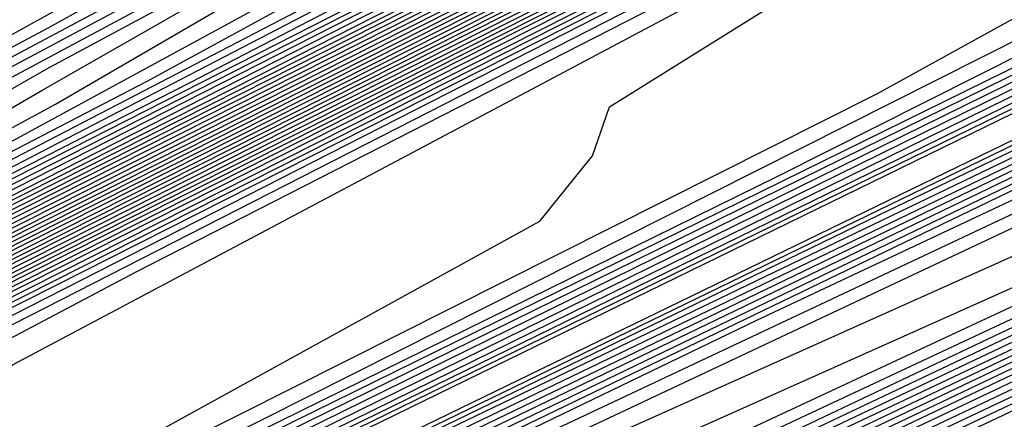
# Model space of a CAD drawing. Extents: x 3249832 to 3255657, y 13789405 to 13793316.
# Tile 551 of 656: x 3254762.26 to 3254765.89, y 13790610.97 to 13790612.44. Entities that reach past the tile are written whole.
import ezdxf

# ---------------------------------------------------------------- set-up
doc = ezdxf.new("R2010")
doc.units = 0
doc.header["$LTSCALE"] = 100
doc.header["$MEASUREMENT"] = 0
for name, color, linetype in [('GRATIO_CON', 10, 'CONTINUOUS'), ('GRATIO_ICON', 7, 'CONTINUOUS'), ('TARGETS_EAST', 7, 'CONTINUOUS')]:
    doc.layers.add(name, color=color, linetype=linetype)

# ---------------------------------------------------------------- blocks, each defined once
blk = doc.blocks.new('Gratio_032316_contours')
at = {"layer": 'GRATIO_CON', "color": 1, "linetype": 'Continuous', "flags": 128}
for points in [[(3254642.139, 13790551.7053), (3254660.6124, 13790560.6687), (3254682.3072, 13790571.2723), (3254700.7352, 13790580.305), (3254711.0317, 13790585.3564), (3254714.825, 13790587.2199), (3254715.3665, 13790587.4896), (3254715.3659, 13790587.4937), (3254715.3657, 13790587.4969), (3254715.3666, 13790587.4975), (3254715.9081, 13790587.7572), (3254719.6861, 13790589.589), (3254729.9352, 13790594.5687), (3254748.2689, 13790603.4881), (3254769.8147, 13790614.0012), (3254788.079, 13790622.9777)], [(3254643.9573, 13790552.6097), (3254661.9705, 13790561.3498), (3254683.1246, 13790571.6892), (3254701.0934, 13790580.4969), (3254711.1333, 13790585.4226), (3254714.8321, 13790587.2398), (3254715.3601, 13790587.5029), (3254715.3596, 13790587.5069), (3254715.3595, 13790587.5098), (3254715.3603, 13790587.5104), (3254715.8805, 13790587.7597), (3254719.5093, 13790589.5191), (3254729.3537, 13790594.3022), (3254746.9632, 13790602.8693), (3254767.6581, 13790612.9672), (3254785.2011, 13790621.5892)], [(3254645.7757, 13790553.5142), (3254663.3285, 13790562.0309), (3254683.9419, 13790572.1067), (3254701.4513, 13790580.6909), (3254711.2342, 13790585.4933), (3254714.8385, 13790587.2659), (3254715.3542, 13790587.5212), (3254715.853, 13790587.7617), (3254719.3325, 13790589.4492), (3254728.7721, 13790594.0356), (3254745.6576, 13790602.2505), (3254765.5015, 13790611.9331), (3254782.3232, 13790620.2006)], [(3254647.5941, 13790554.4186), (3254664.6865, 13790562.712), (3254684.7593, 13790572.5235), (3254701.8095, 13790580.8826), (3254711.336, 13790585.5591), (3254714.8458, 13790587.2852), (3254715.348, 13790587.5339), (3254715.8254, 13790587.7641), (3254719.1557, 13790589.3793), (3254728.1905, 13790593.7691), (3254744.3519, 13790601.6317), (3254763.3449, 13790610.8991), (3254779.4453, 13790618.8121)], [(3254651.2308, 13790556.2274), (3254667.4026, 13790564.0741), (3254686.3942, 13790573.3572), (3254702.526, 13790581.266), (3254711.5395, 13790585.6907), (3254714.8603, 13790587.3239), (3254715.3355, 13790587.5594), (3254715.7702, 13790587.7691), (3254718.8022, 13790589.2396), (3254727.0274, 13790593.236), (3254741.7406, 13790600.3941), (3254759.0318, 13790608.8311), (3254773.6894, 13790616.035)], [(3254653.0492, 13790557.1319), (3254668.7606, 13790564.7552), (3254687.2116, 13790573.774), (3254702.8843, 13790581.4577), (3254711.6412, 13790585.7564), (3254714.8676, 13790587.3433), (3254715.3293, 13790587.5721), (3254715.7426, 13790587.7716), (3254718.6254, 13790589.1697), (3254726.4458, 13790592.9695), (3254740.435, 13790599.7753), (3254756.8752, 13790607.7971), (3254770.8115, 13790614.6465), (3254778.5294, 13790618.5309)], [(3254646.2517, 13790553.9528), (3254654.8675, 13790558.0363), (3254670.1186, 13790565.4362), (3254688.0291, 13790574.1908), (3254703.2426, 13790581.6494), (3254711.743, 13790585.8222), (3254714.8749, 13790587.3627), (3254715.3231, 13790587.5848), (3254715.7151, 13790587.774), (3254718.4486, 13790589.0998), (3254725.8643, 13790592.703), (3254739.1294, 13790599.1565), (3254754.7186, 13790606.7631), (3254767.9336, 13790613.258), (3254775.252, 13790616.9413)], [(3254648.3232, 13790554.9771), (3254656.6859, 13790558.9407), (3254671.4766, 13790566.1173), (3254688.8465, 13790574.6076), (3254703.6008, 13790581.8411), (3254711.8447, 13790585.888), (3254714.8821, 13790587.382), (3254715.3169, 13790587.5976), (3254715.6875, 13790587.7765), (3254718.2718, 13790589.03), (3254725.2827, 13790592.4364), (3254737.8237, 13790598.5377), (3254752.562, 13790605.7291), (3254765.0557, 13790611.8694), (3254771.9746, 13790615.3518)], [(3254652.466, 13790557.0257), (3254660.3226, 13790560.7496), (3254674.1927, 13790567.4794), (3254690.4813, 13790575.4413), (3254704.3173, 13790582.2246), (3254712.0482, 13790586.0196), (3254714.8967, 13790587.4207), (3254715.3044, 13790587.623), (3254715.6323, 13790587.7815), (3254717.9183, 13790588.8903), (3254724.1196, 13790591.9033), (3254735.2124, 13790597.3001), (3254748.2489, 13790603.6611), (3254759.2998, 13790609.0924), (3254765.4198, 13790612.1726), (3254767.5973, 13790613.3706), (3254767.8046, 13790613.628), (3254767.8447, 13790613.807), (3254768.8446, 13790614.4523), (3254771.7623, 13790616.0293)], [(3254651.241, 13790556.5836), (3254654.5375, 13790558.0501), (3254662.141, 13790561.654), (3254675.5507, 13790568.1605), (3254691.2988, 13790575.8581), (3254704.6756, 13790582.4163), (3254712.1499, 13790586.0854), (3254714.904, 13790587.4401), (3254715.2982, 13790587.6357), (3254715.6047, 13790587.7839), (3254717.7415, 13790588.8204), (3254723.538, 13790591.6368), (3254733.9068, 13790596.6813), (3254746.0923, 13790602.627), (3254756.4219, 13790607.7038), (3254762.1424, 13790610.583), (3254764.1778, 13790611.7028), (3254764.3715, 13790611.9434), (3254764.4337, 13790612.1232), (3254765.5415, 13790612.8137), (3254768.7386, 13790614.5249), (3254774.566, 13790617.5186)], [(3254651.548, 13790556.8702), (3254653.3699, 13790557.6315), (3254656.6089, 13790559.0744), (3254663.9594, 13790562.5584), (3254676.9087, 13790568.8416), (3254692.1162, 13790576.2749), (3254705.0338, 13790582.608), (3254712.2517, 13790586.1512), (3254714.9112, 13790587.4594), (3254715.292, 13790587.6484), (3254715.5771, 13790587.7864), (3254717.5647, 13790588.7505), (3254722.9564, 13790591.3703), (3254732.6011, 13790596.0625), (3254743.9357, 13790601.593), (3254753.544, 13790606.3153), (3254758.865, 13790608.9934), (3254760.7582, 13790610.035), (3254760.9385, 13790610.2589), (3254761.0228, 13790610.4394), (3254762.2384, 13790611.1751), (3254765.7149, 13790613.0205), (3254772.0375, 13790616.2604)], [(3254678.2668, 13790569.5227), (3254692.9336, 13790576.6918), (3254705.3921, 13790582.7997), (3254712.3534, 13790586.217), (3254714.9185, 13790587.4788), (3254715.2858, 13790587.6612), (3254715.5496, 13790587.7889), (3254717.3879, 13790588.6807), (3254722.3749, 13790591.1037), (3254731.2955, 13790595.4436), (3254741.7791, 13790600.559), (3254750.666, 13790604.9267), (3254755.5876, 13790607.4038), (3254757.3387, 13790608.3672), (3254757.5054, 13790608.5743), (3254757.6118, 13790608.7556), (3254758.9353, 13790609.5366), (3254762.6912, 13790611.5161), (3254769.509, 13790615.0021), (3254777.6739, 13790619.1394)], [(3254680.9828, 13790570.8848), (3254694.5684, 13790577.5253), (3254706.1082, 13790583.1826), (3254712.556, 13790586.3474), (3254714.9315, 13790587.5159), (3254715.271, 13790587.6858), (3254715.2714, 13790587.6881), (3254715.2722, 13790587.6892), (3254715.2732, 13790587.689), (3254715.4944, 13790587.7945), (3254717.0344, 13790588.541), (3254721.2117, 13790590.5707), (3254728.6842, 13790594.206), (3254737.4659, 13790598.491), (3254744.9102, 13790602.1497), (3254749.0328, 13790604.2246), (3254750.4996, 13790605.0316), (3254750.6393, 13790605.2051), (3254750.7899, 13790605.388), (3254752.329, 13790606.2594), (3254756.6438, 13790608.5072), (3254764.4521, 13790612.4857), (3254773.7947, 13790617.2146)], [(3254682.3408, 13790571.5658), (3254695.3858, 13790577.9421), (3254706.4664, 13790583.3743), (3254712.6576, 13790586.4132), (3254714.9386, 13790587.5352), (3254715.2646, 13790587.6983), (3254715.2651, 13790587.7006), (3254715.2659, 13790587.7017), (3254715.267, 13790587.7016), (3254715.4668, 13790587.797), (3254716.8576, 13790588.4711), (3254720.6302, 13790590.3041), (3254727.3786, 13790593.5872), (3254735.3094, 13790597.457), (3254742.0323, 13790600.7611), (3254745.7554, 13790602.635), (3254747.0801, 13790603.3639), (3254747.2062, 13790603.5205), (3254747.379, 13790603.7042), (3254749.0259, 13790604.6209), (3254753.6201, 13790607.0028), (3254761.9237, 13790611.2275), (3254771.8551, 13790616.2521)], [(3254683.6989, 13790572.2469), (3254696.2032, 13790578.3589), (3254706.8246, 13790583.566), (3254712.7593, 13790586.4789), (3254714.9457, 13790587.5545), (3254715.2583, 13790587.7108), (3254715.2588, 13790587.7131), (3254715.2597, 13790587.7142), (3254715.2608, 13790587.7142), (3254715.4392, 13790587.7994), (3254716.6808, 13790588.4013), (3254720.0486, 13790590.0376), (3254726.0729, 13790592.9684), (3254733.1528, 13790596.423), (3254739.1543, 13790599.3726), (3254742.478, 13790601.0454), (3254743.6606, 13790601.6961), (3254743.7731, 13790601.8359), (3254743.968, 13790602.0204), (3254745.7228, 13790602.9823), (3254750.5964, 13790605.4984), (3254759.3952, 13790609.9692), (3254769.9155, 13790615.2897), (3254779.2011, 13790619.9784)], [(3254685.0569, 13790572.928), (3254697.0206, 13790578.7757), (3254707.1829, 13790583.7577), (3254712.8609, 13790586.5447), (3254714.9528, 13790587.5738), (3254715.2519, 13790587.7234), (3254715.2526, 13790587.7256), (3254715.2535, 13790587.7267), (3254715.2546, 13790587.7269), (3254715.4116, 13790587.8019), (3254716.504, 13790588.3314), (3254719.4671, 13790589.7711), (3254724.7673, 13790592.3496), (3254730.9962, 13790595.389), (3254736.2764, 13790597.9841), (3254739.2006, 13790599.4558), (3254740.241, 13790600.0283), (3254740.3401, 13790600.1513), (3254740.5571, 13790600.3366), (3254742.4197, 13790601.3437), (3254747.5727, 13790603.994), (3254756.8668, 13790608.711), (3254767.9759, 13790614.3273), (3254777.7802, 13790619.2776)], [(3254687.7729, 13790574.2901), (3254698.6554, 13790579.6094), (3254707.8993, 13790584.1411), (3254713.0642, 13790586.6762), (3254714.9671, 13790587.6123), (3254715.2393, 13790587.7484), (3254715.24, 13790587.7505), (3254715.241, 13790587.7518), (3254715.2422, 13790587.7521), (3254715.3565, 13790587.8068), (3254716.1504, 13790588.1917), (3254718.3039, 13790589.238), (3254722.156, 13790591.112), (3254726.683, 13790593.3209), (3254730.5206, 13790595.207), (3254732.6458, 13790596.2766), (3254733.4019, 13790596.6927), (3254733.4739, 13790596.7821), (3254733.7351, 13790596.969), (3254735.8135, 13790598.0666), (3254741.5253, 13790600.9852), (3254751.8099, 13790606.1945), (3254764.0967, 13790612.4024), (3254774.9383, 13790617.8759)], [(3254689.131, 13790574.9712), (3254699.4729, 13790580.0262), (3254708.2575, 13790584.3328), (3254713.1658, 13790586.742), (3254714.9742, 13790587.6316), (3254715.2329, 13790587.761), (3254715.2337, 13790587.763), (3254715.2348, 13790587.7643), (3254715.2359, 13790587.7648), (3254715.3289, 13790587.8092), (3254715.9737, 13790588.1218), (3254717.7224, 13790588.9714), (3254720.8504, 13790590.4932), (3254724.5264, 13790592.2869), (3254727.6426, 13790593.8185), (3254729.3684, 13790594.687), (3254729.9824, 13790595.0249), (3254730.0409, 13790595.0975), (3254730.3242, 13790595.2852), (3254732.5104, 13790596.428), (3254738.5016, 13790599.4807), (3254749.2814, 13790604.9363), (3254762.1571, 13790611.44), (3254773.5174, 13790617.1751)], [(3254690.489, 13790575.6522), (3254700.2903, 13790580.443), (3254708.6157, 13790584.5245), (3254713.2674, 13790586.8077), (3254714.9813, 13790587.6509), (3254715.2266, 13790587.7735), (3254715.2275, 13790587.7755), (3254715.2286, 13790587.7768), (3254715.2297, 13790587.7774), (3254715.3013, 13790587.8117), (3254715.7969, 13790588.0519), (3254717.1408, 13790588.7049), (3254719.5447, 13790589.8744), (3254722.3699, 13790591.2529), (3254724.7647, 13790592.4299), (3254726.091, 13790593.0974), (3254726.5629, 13790593.3571), (3254726.6078, 13790593.4129), (3254726.9132, 13790593.6014), (3254729.2072, 13790594.7894), (3254735.4779, 13790597.9763), (3254746.753, 13790603.6781), (3254760.2175, 13790610.4776), (3254772.0965, 13790616.4743)], [(3254744.2245, 13790602.4199), (3254758.2779, 13790609.5152), (3254770.6755, 13790615.7735), (3254778.4112, 13790619.6827)], [(3254687.5981, 13790574.316), (3254694.5631, 13790577.6954), (3254702.7425, 13790581.6935), (3254709.6903, 13790585.0996), (3254713.5723, 13790587.005), (3254715.0027, 13790587.7087), (3254715.2076, 13790587.8111), (3254715.2155, 13790587.8162), (3254715.2646, 13790587.8408), (3254715.3952, 13790587.9046), (3254715.6275, 13790588.0179), (3254715.8997, 13790588.1512), (3254716.1297, 13790588.2654), (3254716.6303, 13790588.5199), (3254719.2939, 13790589.8681), (3254726.4082, 13790593.462), (3254739.168, 13790599.9031), (3254754.3988, 13790607.5903), (3254767.8337, 13790614.3719), (3254776.2164, 13790618.6078)], [(3254651.0069, 13790556.9616), (3254655.5123, 13790559.1072), (3254661.3217, 13790561.894), (3254668.1197, 13790565.1602), (3254674.8023, 13790568.3631), (3254680.0684, 13790570.8643), (3254683.1747, 13790572.3015), (3254685.6089, 13790573.4148), (3254689.4165, 13790575.2204), (3254695.9211, 13790578.3765), (3254703.5599, 13790582.1103), (3254710.0485, 13790585.2913), (3254713.674, 13790587.0708), (3254715.0098, 13790587.728), (3254715.2012, 13790587.8237), (3254715.5767, 13790588.0145), (3254718.1988, 13790589.3384), (3254725.3135, 13790592.9288), (3254738.0825, 13790599.3724), (3254753.3307, 13790607.0675), (3254766.7985, 13790613.8657), (3254775.2332, 13790618.1281)], [(3254651.9652, 13790557.4392), (3254656.6382, 13790559.6653), (3254662.6638, 13790562.5558), (3254669.7147, 13790565.9438), (3254676.6453, 13790569.2668), (3254682.1055, 13790571.8639), (3254685.3036, 13790573.3493), (3254687.6804, 13790574.4392), (3254691.2349, 13790576.1249), (3254697.2791, 13790579.0576), (3254704.3773, 13790582.5271), (3254710.4067, 13790585.483), (3254713.7756, 13790587.1366), (3254715.0169, 13790587.7472), (3254715.1948, 13790587.8363), (3254715.5637, 13790588.0238), (3254718.1399, 13790589.3246), (3254725.1298, 13790592.8522), (3254737.6771, 13790599.1838), (3254752.6727, 13790606.7516), (3254765.9448, 13790613.4511), (3254774.3039, 13790617.6754)], [(3254652.9236, 13790557.9168), (3254657.7641, 13790560.2233), (3254664.0059, 13790563.2177), (3254671.3097, 13790566.7274), (3254678.4883, 13790570.1706), (3254684.1427, 13790572.8635), (3254687.4325, 13790574.3972), (3254689.7518, 13790575.4635), (3254693.0532, 13790577.0293), (3254698.6371, 13790579.7386), (3254705.1948, 13790582.9439), (3254710.7649, 13790585.6747), (3254713.8772, 13790587.2023), (3254715.024, 13790587.7665), (3254715.1884, 13790587.8489), (3254715.5508, 13790588.0331), (3254718.0809, 13790589.3107), (3254724.9462, 13790592.7755), (3254737.2717, 13790598.9953), (3254752.0148, 13790606.4357), (3254765.0911, 13790613.0365), (3254773.3746, 13790617.2228)], [(3254651.3, 13790557.2133), (3254654.8403, 13790558.872), (3254660.0158, 13790561.3394), (3254666.6901, 13790564.5414), (3254674.4997, 13790568.2945), (3254682.1743, 13790571.9781), (3254688.2171, 13790574.8626), (3254691.6904, 13790576.4929), (3254693.8947, 13790577.5121), (3254696.69, 13790578.8381), (3254701.3532, 13790581.1008), (3254706.8296, 13790583.7776), (3254711.4814, 13790586.0581), (3254714.0805, 13790587.3339), (3254715.0382, 13790587.8051), (3254715.1756, 13790587.8741), (3254715.5248, 13790588.0517), (3254717.9631, 13790589.2831), (3254724.5788, 13790592.6221), (3254736.4608, 13790598.6182), (3254750.699, 13790605.8039), (3254763.3837, 13790612.2073), (3254771.5159, 13790616.3175)], [(3254652.1439, 13790557.6356), (3254655.7986, 13790559.3495), (3254661.1417, 13790561.8975), (3254668.0321, 13790565.2032), (3254676.0946, 13790569.078), (3254684.0173, 13790572.8819), (3254690.2542, 13790575.8622), (3254693.8193, 13790577.5407), (3254695.9661, 13790578.5364), (3254698.5083, 13790579.7426), (3254702.7112, 13790581.7819), (3254707.647, 13790584.1944), (3254711.8396, 13790586.2498), (3254714.1821, 13790587.3996), (3254715.0454, 13790587.8244), (3254715.1692, 13790587.8867), (3254715.5119, 13790588.061), (3254717.9042, 13790589.2693), (3254724.3952, 13790592.5454), (3254736.0554, 13790598.4297), (3254750.0411, 13790605.488), (3254762.53, 13790611.7927), (3254770.5866, 13790615.8649), (3254774.8217, 13790618.021)], [(3254692.2914, 13790576.8618), (3254695.9482, 13790578.5886), (3254698.0375, 13790579.5607), (3254700.3267, 13790580.647), (3254704.0693, 13790582.4629), (3254708.4644, 13790584.6112), (3254712.1978, 13790586.4415), (3254714.2838, 13790587.4654), (3254715.0525, 13790587.8436), (3254715.1628, 13790587.899), (3254715.1638, 13790587.9005), (3254715.1651, 13790587.902), (3254715.1662, 13790587.9033), (3254715.5018, 13790588.0733), (3254717.8471, 13790589.2573), (3254724.2124, 13790592.4695), (3254735.6502, 13790598.2414), (3254749.3832, 13790605.1722), (3254761.6763, 13790611.3781), (3254769.6572, 13790615.4123), (3254773.9041, 13790617.5743)], [(3254687.7034, 13790574.6894), (3254694.3286, 13790577.8614), (3254698.0771, 13790579.6365), (3254700.109, 13790580.5851), (3254702.1451, 13790581.5514), (3254705.4273, 13790583.144), (3254709.2818, 13790585.0281), (3254712.556, 13790586.6332), (3254714.3854, 13790587.5311), (3254715.0596, 13790587.8629), (3254715.1564, 13790587.9115), (3254715.1574, 13790587.913), (3254715.1587, 13790587.9145), (3254715.1597, 13790587.9158), (3254715.4888, 13790588.0826), (3254717.7882, 13790589.2435), (3254724.0287, 13790592.3929), (3254735.2448, 13790598.0529), (3254748.7253, 13790604.8563), (3254760.8226, 13790610.9635), (3254768.7279, 13790614.9597), (3254772.9866, 13790617.1276)], [(3254691.3894, 13790576.4969), (3254698.4029, 13790579.8606), (3254702.3349, 13790581.7322), (3254704.2518, 13790582.6337), (3254705.7818, 13790583.3603), (3254708.1433, 13790584.5061), (3254710.9167, 13790585.8617), (3254713.2724, 13790587.0166), (3254714.5887, 13790587.6627), (3254715.0738, 13790587.9014), (3254715.1436, 13790587.9366), (3254715.1446, 13790587.938), (3254715.1458, 13790587.9395), (3254715.1469, 13790587.941), (3254715.4628, 13790588.1013), (3254717.6703, 13790589.2159), (3254723.6614, 13790592.2395), (3254734.4339, 13790597.6758), (3254747.4094, 13790604.2245), (3254759.1152, 13790610.1344), (3254766.8692, 13790614.0544), (3254771.1515, 13790616.2343)], [(3254684.0695, 13790572.9958), (3254693.2324, 13790577.4007), (3254700.4401, 13790580.8601), (3254704.4638, 13790582.78), (3254706.3233, 13790583.658), (3254707.6001, 13790584.2647), (3254709.5014, 13790585.1872), (3254711.7343, 13790586.2788), (3254713.6314, 13790587.2092), (3254714.6921, 13790587.7304), (3254715.0837, 13790587.9238), (3254715.1405, 13790587.9531), (3254715.4499, 13790588.1105), (3254717.6114, 13790589.2021), (3254723.4777, 13790592.1629), (3254734.0285, 13790597.4873), (3254746.7515, 13790603.9086), (3254758.2615, 13790609.7198), (3254765.9399, 13790613.6018), (3254770.2339, 13790615.7876), (3254772.3576, 13790616.8983)], [(3254685.6645, 13790573.7793), (3254695.0754, 13790578.3044), (3254702.4773, 13790581.8597), (3254706.5928, 13790583.8279), (3254708.3947, 13790584.6823), (3254709.4185, 13790585.1691), (3254710.8594, 13790585.8683), (3254712.5517, 13790586.6956), (3254713.9896, 13790587.4009), (3254714.7937, 13790587.7962), (3254715.0908, 13790587.9432), (3254715.1341, 13790587.9658), (3254715.4369, 13790588.1198), (3254717.5524, 13790589.1883), (3254723.294, 13790592.0862), (3254733.6231, 13790597.2988), (3254746.0936, 13790603.5927), (3254757.4078, 13790609.3052), (3254765.0105, 13790613.1491), (3254769.3164, 13790615.3409), (3254771.4825, 13790616.4728)], [(3254687.2595, 13790574.5629), (3254696.9184, 13790579.2082), (3254704.5144, 13790582.8593), (3254708.7217, 13790584.8757), (3254710.4661, 13790585.7067), (3254711.2369, 13790586.0736), (3254712.2174, 13790586.5494), (3254713.3691, 13790587.1124), (3254714.3478, 13790587.5926), (3254714.8953, 13790587.862), (3254715.0978, 13790587.9625), (3254715.1276, 13790587.9785), (3254715.4239, 13790588.1292), (3254717.4935, 13790589.1745), (3254723.1104, 13790592.0095), (3254733.2176, 13790597.1102), (3254745.4357, 13790603.2768), (3254756.5541, 13790608.8906), (3254764.0812, 13790612.6965), (3254768.3988, 13790614.8943), (3254770.6075, 13790616.0472), (3254771.7108, 13790616.6657)], [(3254690.4495, 13790576.13), (3254700.6044, 13790581.0157), (3254708.5888, 13790584.8585), (3254712.9795, 13790586.9715), (3254714.609, 13790587.7553), (3254714.8736, 13790587.8824), (3254714.9335, 13790587.9115), (3254715.004, 13790587.9462), (3254715.0642, 13790587.9761), (3254715.0986, 13790587.9937), (3254715.112, 13790588.0013), (3254715.1148, 13790588.0038), (3254715.3979, 13790588.1479), (3254717.3756, 13790589.147), (3254722.743, 13790591.8562), (3254732.4068, 13790596.7332), (3254744.1198, 13790602.645), (3254754.8468, 13790608.0614), (3254762.2225, 13790611.7913), (3254766.5637, 13790614.0009), (3254768.8573, 13790615.1961), (3254770.0169, 13790615.8415), (3254770.6619, 13790616.237), (3254771.3382, 13790616.6417)], [(3254691.3246, 13790576.5671), (3254701.2561, 13790581.3455), (3254709.0349, 13790585.09), (3254713.3077, 13790587.1475), (3254714.8826, 13790587.9066), (3254715.1084, 13790588.0164), (3254715.3849, 13790588.1572), (3254717.3167, 13790589.1332), (3254722.5594, 13790591.7795), (3254732.0013, 13790596.5446), (3254743.4619, 13790602.3291), (3254753.9931, 13790607.6468), (3254761.2932, 13790611.3386), (3254765.6461, 13790613.5543), (3254767.9823, 13790614.7706), (3254769.17, 13790615.4294), (3254769.8305, 13790615.8319), (3254770.5233, 13790616.2441), (3254771.6468, 13790616.8582)], [(3254692.0922, 13790576.9523), (3254701.7295, 13790581.5891), (3254709.2424, 13790585.2057), (3254713.3647, 13790587.1907), (3254714.8842, 13790587.9231), (3254715.102, 13790588.0291), (3254715.3719, 13790588.1666), (3254717.2577, 13790589.1194), (3254722.3757, 13790591.7029), (3254731.5959, 13790596.3561), (3254742.804, 13790602.0133), (3254753.1394, 13790607.2322), (3254760.3638, 13790610.886), (3254764.7286, 13790613.1076), (3254767.1072, 13790614.345), (3254768.3231, 13790615.0173), (3254768.9992, 13790615.4268), (3254769.7083, 13790615.8466), (3254770.8588, 13790616.474), (3254772.2008, 13790617.2017)], [(3254683.086, 13790572.6396), (3254692.8597, 13790577.3375), (3254702.2029, 13790581.8327), (3254709.4499, 13790585.3213), (3254713.4218, 13790587.234), (3254714.8858, 13790587.9396), (3254715.0956, 13790588.0417), (3254715.359, 13790588.1759), (3254717.1988, 13790589.1056), (3254722.192, 13790591.6262), (3254731.1905, 13790596.1676), (3254742.1461, 13790601.6974), (3254752.2857, 13790606.8176), (3254759.4345, 13790610.4334), (3254763.811, 13790612.6609), (3254766.2321, 13790613.9195), (3254767.4761, 13790614.6052), (3254768.1678, 13790615.0216), (3254768.8934, 13790615.4491), (3254770.0708, 13790616.0899), (3254771.4446, 13790616.8335)], [(3254685.0376, 13790573.6106), (3254694.3948, 13790578.1075), (3254703.1496, 13790582.3192), (3254709.8648, 13790585.5517), (3254713.5359, 13790587.3196), (3254714.8889, 13790587.9721), (3254715.0828, 13790588.0668), (3254715.333, 13790588.1946), (3254717.0809, 13790589.0781), (3254721.8247, 13790591.4729), (3254730.3796, 13790595.7905), (3254740.8302, 13790601.0656), (3254750.5783, 13790605.9885), (3254757.5758, 13790609.5281), (3254761.9759, 13790611.7676), (3254764.482, 13790613.0684), (3254765.7823, 13790613.781), (3254766.5051, 13790614.2114), (3254767.2635, 13790614.6541), (3254768.4947, 13790615.3216), (3254769.9322, 13790616.0971), (3254771.1334, 13790616.7816)], [(3254686.0134, 13790574.0961), (3254695.1623, 13790578.4926), (3254703.623, 13790582.5627), (3254710.0723, 13790585.6672), (3254713.5929, 13790587.3627), (3254714.8905, 13790587.9885), (3254715.0765, 13790588.0794), (3254715.32, 13790588.2039), (3254717.022, 13790589.0643), (3254721.641, 13790591.3962), (3254729.9742, 13790595.602), (3254740.1723, 13790600.7497), (3254749.7246, 13790605.5739), (3254756.6465, 13790609.0755), (3254761.0584, 13790611.3209), (3254763.6069, 13790612.6429), (3254764.9354, 13790613.3689), (3254765.6738, 13790613.8062), (3254766.4486, 13790614.2565), (3254767.7067, 13790614.9375), (3254769.176, 13790615.729), (3254770.4045, 13790616.4267), (3254771.0551, 13790616.8757), (3254771.2495, 13790617.1191)], [(3254739.5144, 13790600.4338), (3254748.8709, 13790605.1593), (3254755.7171, 13790608.6229), (3254760.1408, 13790610.8742), (3254762.7318, 13790612.2173), (3254764.0885, 13790612.9569), (3254764.8424, 13790613.4011), (3254765.6337, 13790613.859), (3254766.9187, 13790614.5533), (3254768.4198, 13790615.3608), (3254769.6756, 13790616.0718), (3254770.3419, 13790616.5275), (3254770.5426, 13790616.7724), (3254770.5188, 13790616.9018), (3254770.4948, 13790617.0077), (3254770.6285, 13790617.1688), (3254771.0611, 13790617.4608), (3254771.8874, 13790617.9361)], [(3254738.8565, 13790600.1179), (3254748.0172, 13790604.7447), (3254754.7878, 13790608.1702), (3254759.2232, 13790610.4276), (3254761.8567, 13790611.7918), (3254763.2415, 13790612.5448), (3254764.011, 13790612.9959), (3254764.8187, 13790613.4615), (3254766.1307, 13790614.1692), (3254767.6636, 13790614.9926), (3254768.9467, 13790615.7168), (3254769.6287, 13790616.1793), (3254769.8357, 13790616.4257), (3254769.8135, 13790616.5541), (3254769.7906, 13790616.6591), (3254769.9282, 13790616.8212), (3254770.3706, 13790617.1177), (3254771.2146, 13790617.6021)], [(3254737.5406, 13790599.4861), (3254746.3098, 13790603.9155), (3254752.9291, 13790607.265), (3254757.3881, 13790609.5342), (3254760.1066, 13790610.9407), (3254761.5477, 13790611.7206), (3254762.3483, 13790612.1857), (3254763.1888, 13790612.6665), (3254764.5547, 13790613.4009), (3254766.1512, 13790614.2562), (3254767.4889, 13790615.007), (3254768.2023, 13790615.4828), (3254768.422, 13790615.7322), (3254768.4029, 13790615.8587), (3254768.3822, 13790615.9618), (3254768.5277, 13790616.1259), (3254768.9896, 13790616.4314), (3254769.8689, 13790616.934), (3254771.0696, 13790617.5904)], [(3254736.8827, 13790599.1702), (3254745.4561, 13790603.5009), (3254751.9998, 13790606.8123), (3254756.4706, 13790609.0875), (3254759.2315, 13790610.5151), (3254760.7008, 13790611.3085), (3254761.517, 13790611.7805), (3254762.3739, 13790612.269), (3254763.7666, 13790613.0167), (3254765.395, 13790613.888), (3254766.76, 13790614.6521), (3254767.489, 13790615.1346), (3254767.7151, 13790615.3855), (3254767.6976, 13790615.511), (3254767.678, 13790615.6132), (3254767.8274, 13790615.7783), (3254768.2991, 13790616.0883), (3254769.1961, 13790616.6), (3254770.4206, 13790617.269), (3254771.8246, 13790618.0255)], [(3254744.6024, 13790603.0863), (3254751.0704, 13790606.3597), (3254755.553, 13790608.6409), (3254758.3565, 13790610.0896), (3254759.8538, 13790610.8964), (3254760.6856, 13790611.3754), (3254761.559, 13790611.8714), (3254762.9786, 13790612.6326), (3254764.6388, 13790613.5198), (3254766.0311, 13790614.2972), (3254766.7758, 13790614.7864), (3254767.0083, 13790615.0388), (3254766.9923, 13790615.1633), (3254766.9738, 13790615.2646), (3254767.1272, 13790615.4307), (3254767.6086, 13790615.7452), (3254768.5233, 13790616.266), (3254769.7716, 13790616.9476), (3254771.2028, 13790617.7187)], [(3254743.7487, 13790602.6718), (3254750.1411, 13790605.9071), (3254754.6355, 13790608.1942), (3254757.4814, 13790609.664), (3254759.0069, 13790610.4843), (3254759.8542, 13790610.9703), (3254760.744, 13790611.4739), (3254762.1906, 13790612.2484), (3254763.8826, 13790613.1516), (3254765.3021, 13790613.9423), (3254766.0626, 13790614.4381), (3254766.3014, 13790614.692), (3254766.287, 13790614.8156), (3254766.2696, 13790614.916), (3254766.4269, 13790615.083), (3254766.9181, 13790615.402), (3254767.8505, 13790615.932), (3254769.1226, 13790616.6262), (3254770.5809, 13790617.4119), (3254772.0656, 13790618.2145)], [(3254742.0413, 13790601.8426), (3254748.2824, 13790605.0018), (3254752.8004, 13790607.3009), (3254755.7312, 13790608.8129), (3254757.3131, 13790609.6601), (3254758.1915, 13790610.16), (3254759.1142, 13790610.6789), (3254760.6146, 13790611.4801), (3254762.3701, 13790612.4152), (3254763.8443, 13790613.2324), (3254764.6362, 13790613.7417), (3254764.8877, 13790613.9986), (3254764.8764, 13790614.1202), (3254764.8612, 13790614.2188), (3254765.0263, 13790614.3878), (3254765.5371, 13790614.7158), (3254766.5049, 13790615.2639), (3254767.8246, 13790615.9835), (3254769.3373, 13790616.7983), (3254770.8773, 13790617.6307), (3254772.2533, 13790618.3962)], [(3254741.1877, 13790601.428), (3254747.3531, 13790604.5492), (3254751.8828, 13790606.8542), (3254754.8562, 13790608.3874), (3254756.4662, 13790609.248), (3254757.3602, 13790609.7548), (3254758.2992, 13790610.2814), (3254759.8265, 13790611.096), (3254761.6139, 13790612.047), (3254763.1154, 13790612.8775), (3254763.923, 13790613.3934), (3254764.1808, 13790613.6518), (3254764.1711, 13790613.7725), (3254764.157, 13790613.8702), (3254764.3261, 13790614.0402), (3254764.8466, 13790614.3727), (3254765.832, 13790614.9299), (3254767.1756, 13790615.6621), (3254768.7154, 13790616.4915), (3254770.2831, 13790617.3387), (3254771.6841, 13790618.1175)]]:
    blk.add_lwpolyline(points, dxfattribs=at)
at = {"layer": 'GRATIO_CON', "color": 5, "linetype": 'Continuous', "flags": 128}
for points in [[(3254645.4599, 13790553.036), (3254663.069, 13790561.7623), (3254683.7862, 13790571.9554), (3254701.3959, 13790580.5965), (3254711.2365, 13790585.4241), (3254714.8618, 13790587.205), (3254715.3792, 13790587.4629), (3254715.3785, 13790587.4674), (3254715.3782, 13790587.4709), (3254715.379, 13790587.4719), (3254715.9133, 13790587.7279), (3254719.64, 13790589.5343), (3254729.7495, 13790594.4457), (3254747.8375, 13790603.2357), (3254769.1201, 13790613.5531), (3254787.2186, 13790622.2657)], [(3254649.9599, 13790555.2348), (3254666.4373, 13790563.4004), (3254685.823, 13790572.9383), (3254702.301, 13790581.0241), (3254711.5092, 13790585.5415), (3254714.9015, 13790587.208), (3254715.3856, 13790587.4496), (3254715.3848, 13790587.4542), (3254715.3844, 13790587.458), (3254715.3852, 13790587.4591), (3254715.9013, 13790587.7061), (3254719.4996, 13790589.4499), (3254729.2606, 13790594.1916), (3254746.7248, 13790602.6782), (3254767.2733, 13790612.6396), (3254784.7474, 13790621.0516)], [(3254645.8078, 13790553.0477), (3254654.4599, 13790557.4337), (3254669.8056, 13790565.0385), (3254687.8597, 13790573.9222), (3254703.2055, 13790581.4548), (3254711.7805, 13790585.6657), (3254714.9395, 13790587.2206), (3254715.3915, 13790587.4448), (3254715.8892, 13790587.6839), (3254719.3592, 13790589.3654), (3254728.7717, 13790593.9374), (3254745.612, 13790602.1206), (3254765.4264, 13790611.7261), (3254782.2763, 13790619.8376)], [(3254650.9146, 13790555.5543), (3254658.9599, 13790559.6325), (3254673.1739, 13790566.6765), (3254689.8966, 13790574.9051), (3254704.1107, 13790581.8824), (3254712.0533, 13790585.783), (3254714.9794, 13790587.2235), (3254715.3982, 13790587.4313), (3254715.8776, 13790587.6614), (3254719.2191, 13790589.2805), (3254728.2829, 13790593.683), (3254744.4993, 13790601.563), (3254763.5796, 13790610.8126), (3254779.8051, 13790618.6235)], [(3254649.0895, 13790554.2614), (3254654.3182, 13790556.9458), (3254657.5919, 13790558.6919), (3254661.1283, 13790560.5677), (3254667.9599, 13790564.0302), (3254679.9106, 13790569.9526), (3254693.9704, 13790576.8709), (3254705.921, 13790582.737), (3254712.5988, 13790586.0165), (3254715.0585, 13790587.2285), (3254715.4093, 13790587.4057), (3254715.4091, 13790587.4086), (3254715.4097, 13790587.4091), (3254715.4114, 13790587.4072), (3254715.8544, 13790587.617), (3254718.939, 13790589.1106), (3254727.3053, 13790593.1741), (3254742.2739, 13790600.4477), (3254759.8859, 13790608.9855), (3254774.8628, 13790616.1954)], [(3254652.9316, 13790556.1611), (3254659.0279, 13790559.2737), (3254662.7531, 13790561.2358), (3254666.2352, 13790563.0744), (3254672.4599, 13790566.2291), (3254683.2789, 13790571.5906), (3254696.0073, 13790577.8537), (3254706.8262, 13790583.1644), (3254712.8717, 13790586.1333), (3254715.0984, 13790587.2306), (3254715.416, 13790587.3911), (3254715.416, 13790587.3939), (3254715.4167, 13790587.3946), (3254715.4184, 13790587.393), (3254715.843, 13790587.5942), (3254718.799, 13790589.0255), (3254726.8166, 13790592.9197), (3254741.1612, 13790599.8901), (3254758.039, 13790608.072), (3254772.3917, 13790614.9813)], [(3254648.5889, 13790553.912), (3254656.7738, 13790558.0608), (3254663.7375, 13790561.6017), (3254667.9142, 13790563.7796), (3254671.342, 13790565.581), (3254676.9599, 13790568.4279), (3254686.6472, 13790573.2286), (3254698.0442, 13790578.8366), (3254707.7315, 13790583.5918), (3254713.1445, 13790586.2502), (3254715.1383, 13790587.2327), (3254715.4228, 13790587.3765), (3254715.4229, 13790587.3793), (3254715.4236, 13790587.3802), (3254715.4253, 13790587.3788), (3254715.8315, 13790587.5713), (3254718.659, 13790588.9404), (3254726.3278, 13790592.6653), (3254740.0485, 13790599.3324), (3254756.1922, 13790607.1585), (3254769.9205, 13790613.7673), (3254777.6832, 13790617.4194)], [(3254651.4104, 13790555.3035), (3254660.616, 13790559.9605), (3254668.4472, 13790563.9297), (3254673.0754, 13790566.3235), (3254676.4489, 13790568.0877), (3254681.4599, 13790570.6267), (3254690.0155, 13790574.8666), (3254700.0811, 13790579.8195), (3254708.6367, 13790584.0191), (3254713.4173, 13790586.367), (3254715.1783, 13790587.2348), (3254715.4296, 13790587.362), (3254715.4297, 13790587.3647), (3254715.4306, 13790587.3657), (3254715.4323, 13790587.3646), (3254715.8201, 13790587.5485), (3254718.5189, 13790588.8554), (3254725.8391, 13790592.4108), (3254738.9357, 13790598.7748), (3254754.3453, 13790606.2449), (3254767.4494, 13790612.5532), (3254774.8722, 13790616.0455)], [(3254647.5106, 13790553.2224), (3254657.0534, 13790558.0863), (3254668.3003, 13790563.7598), (3254677.8665, 13790568.5857), (3254683.3978, 13790571.4112), (3254686.6626, 13790573.101), (3254690.46, 13790575.0244), (3254696.7522, 13790578.1426), (3254704.1549, 13790581.7852), (3254710.4471, 13790584.8739), (3254713.963, 13790586.6006), (3254715.2582, 13790587.2389), (3254715.4431, 13790587.3328), (3254715.4435, 13790587.3354), (3254715.4445, 13790587.3367), (3254715.4462, 13790587.3361), (3254715.7971, 13790587.5028), (3254718.2389, 13790588.6852), (3254724.8615, 13790591.9019), (3254736.7103, 13790597.6595), (3254750.6516, 13790604.4179), (3254762.5071, 13790610.1251), (3254769.2501, 13790613.2977), (3254772.4608, 13790614.7267)], [(3254691.7695, 13790575.6077), (3254694.96, 13790577.2233), (3254700.1205, 13790579.7806), (3254706.1918, 13790582.7681), (3254711.3523, 13790585.3012), (3254714.2359, 13790586.7174), (3254715.2981, 13790587.241), (3254715.4499, 13790587.3183), (3254715.4504, 13790587.3208), (3254715.4515, 13790587.3223), (3254715.4532, 13790587.3219), (3254715.7857, 13790587.4799), (3254718.0989, 13790588.6002), (3254724.3728, 13790591.6475), (3254735.5976, 13790597.1019), (3254748.8048, 13790603.5044), (3254760.036, 13790608.911), (3254766.439, 13790611.9238), (3254769.587, 13790613.3281), (3254772.1591, 13790614.4553)], [(3254687.2858, 13790573.2417), (3254693.7202, 13790576.4989), (3254696.8763, 13790578.1144), (3254699.46, 13790579.4221), (3254703.4888, 13790581.4187), (3254708.2287, 13790583.751), (3254712.2575, 13790585.7286), (3254714.5087, 13790586.8342), (3254715.338, 13790587.2431), (3254715.4567, 13790587.3037), (3254715.4573, 13790587.3062), (3254715.4584, 13790587.3078), (3254715.4602, 13790587.3077), (3254715.7742, 13790587.4571), (3254717.9589, 13790588.5151), (3254723.884, 13790591.393), (3254734.4849, 13790596.5443), (3254746.9579, 13790602.5908), (3254757.5648, 13790607.6969), (3254763.628, 13790610.5499), (3254766.7132, 13790611.9296), (3254769.4468, 13790613.139), (3254773.8018, 13790615.1582)], [(3254691.9954, 13790575.5697), (3254698.8813, 13790579.0427), (3254701.9832, 13790580.621), (3254703.96, 13790581.621), (3254706.8571, 13790583.0567), (3254710.2655, 13790584.7338), (3254713.1627, 13790586.1559), (3254714.7816, 13790586.951), (3254715.378, 13790587.2452), (3254715.4634, 13790587.2891), (3254715.4641, 13790587.2915), (3254715.4654, 13790587.2933), (3254715.4671, 13790587.2935), (3254715.7628, 13790587.4342), (3254717.8189, 13790588.43), (3254723.3953, 13790591.1386), (3254733.3722, 13790595.9866), (3254745.1111, 13790601.6773), (3254755.0937, 13790606.4829), (3254760.817, 13790609.176), (3254763.8393, 13790610.531), (3254766.7345, 13790611.8227), (3254771.4153, 13790614)], [(3254687.5111, 13790573.2582), (3254701.4147, 13790580.2257), (3254709.2037, 13790584.1304), (3254712.1969, 13790585.6344), (3254712.96, 13790586.0188), (3254713.5937, 13790586.3332), (3254714.3394, 13790586.7008), (3254714.9737, 13790587.0132), (3254715.3288, 13790587.1891), (3254715.4606, 13790587.2552), (3254715.4811, 13790587.2651), (3254715.7399, 13790587.3885), (3254717.5388, 13790588.2599), (3254722.4177, 13790590.6297), (3254731.1468, 13790594.8713), (3254741.4174, 13790599.8502), (3254750.1514, 13790604.0547), (3254755.1949, 13790606.4282), (3254758.0917, 13790607.7338), (3254761.31, 13790609.19), (3254766.6422, 13790611.6836), (3254773.1773, 13790614.7751)], [(3254650.9017, 13790554.6653), (3254658.8371, 13790558.7771), (3254673.0892, 13790565.9887), (3254689.8746, 13790574.4203), (3254704.1484, 13790581.5711), (3254712.1263, 13790585.5666), (3254715.0665, 13790587.04), (3254715.4881, 13790587.251), (3254715.7284, 13790587.3657), (3254717.3988, 13790588.1749), (3254721.929, 13790590.3752), (3254730.0341, 13790594.3137), (3254739.5705, 13790598.9367), (3254747.6802, 13790602.8407), (3254752.3838, 13790605.0543), (3254755.2179, 13790606.3353), (3254758.5977, 13790607.8737), (3254764.2556, 13790610.5253), (3254771.1907, 13790613.8082)], [(3254652.1037, 13790555.2502), (3254659.8925, 13790559.2859), (3254673.8812, 13790566.3638), (3254690.3563, 13790574.639), (3254704.3657, 13790581.6567), (3254712.195, 13790585.5772), (3254715.0794, 13790587.0229), (3254715.4916, 13790587.2315), (3254715.4923, 13790587.2341), (3254715.4936, 13790587.2363), (3254715.4952, 13790587.2371), (3254715.717, 13790587.343), (3254717.2588, 13790588.0898), (3254721.4402, 13790590.1208), (3254728.9214, 13790593.7561), (3254737.7237, 13790598.0232), (3254745.2091, 13790601.6266), (3254749.5728, 13790603.6804), (3254752.344, 13790604.9367), (3254755.8855, 13790606.5574), (3254761.8691, 13790609.3671), (3254769.2041, 13790612.8413), (3254776.1088, 13790616.118)], [(3254650.5295, 13790554.2765), (3254653.3056, 13790555.8352), (3254660.9478, 13790559.7949), (3254674.6731, 13790566.7396), (3254690.838, 13790574.8591), (3254704.5835, 13790581.7451), (3254712.2651, 13790585.5926), (3254715.0949, 13790587.012), (3254715.4992, 13790587.2173), (3254715.4997, 13790587.2202), (3254715.5008, 13790587.2224), (3254715.5022, 13790587.2231), (3254715.7056, 13790587.3202), (3254717.1188, 13790588.0047), (3254720.9515, 13790589.8664), (3254727.8087, 13790593.1984), (3254735.8769, 13790597.1097), (3254742.7379, 13790600.4126), (3254746.7617, 13790602.3065), (3254749.4702, 13790603.5381), (3254753.1732, 13790605.2411), (3254759.4825, 13790608.2089), (3254767.2174, 13790611.8744), (3254774.4989, 13790615.3301)], [(3254653.0399, 13790555.5064), (3254655.7096, 13790557.0052), (3254663.0585, 13790560.8129), (3254676.257, 13790567.4911), (3254691.8012, 13790575.2992), (3254705.0188, 13790581.9215), (3254712.405, 13790585.6223), (3254715.1255, 13790586.9884), (3254715.5137, 13790587.187), (3254715.5139, 13790587.1907), (3254715.5149, 13790587.1935), (3254715.5162, 13790587.1948), (3254715.6827, 13790587.2745), (3254716.8387, 13790587.8346), (3254719.9739, 13790589.3575), (3254725.5832, 13790592.0832), (3254732.1832, 13790595.2826), (3254737.7956, 13790597.9844), (3254741.1396, 13790599.5586), (3254743.7225, 13790600.741), (3254747.7487, 13790602.6085), (3254754.7095, 13790605.8925), (3254763.2441, 13790609.9406), (3254771.2789, 13790613.7544)], [(3254692.2829, 13790575.5193), (3254705.2366, 13790582.0098), (3254712.4751, 13790585.6374), (3254715.1409, 13790586.9771), (3254715.5211, 13790587.1724), (3254715.5211, 13790587.1764), (3254715.522, 13790587.1793), (3254715.5233, 13790587.1807), (3254715.6712, 13790587.2517), (3254716.6987, 13790587.7496), (3254719.4852, 13790589.103), (3254724.4705, 13790591.5255), (3254730.3363, 13790594.3691), (3254735.3245, 13790596.7704), (3254738.3286, 13790598.1847), (3254740.8487, 13790599.3424), (3254745.0364, 13790601.2922), (3254752.3229, 13790604.7343), (3254761.2575, 13790608.9736), (3254769.6689, 13790612.9665), (3254775.8378, 13790615.8811)], [(3254677.8408, 13790568.2426), (3254692.7645, 13790575.7394), (3254705.4543, 13790582.0981), (3254712.5451, 13790585.6526), (3254715.1564, 13790586.9658), (3254715.5285, 13790587.1578), (3254715.5284, 13790587.1621), (3254715.5291, 13790587.1652), (3254715.5303, 13790587.1667), (3254715.6598, 13790587.2289), (3254716.5587, 13790587.6645), (3254718.9964, 13790588.8486), (3254723.3578, 13790590.9679), (3254728.4895, 13790593.4556), (3254732.8533, 13790595.5563), (3254735.5176, 13790596.8108), (3254737.9749, 13790597.9438), (3254742.3242, 13790599.9759), (3254749.9364, 13790603.5761), (3254759.2708, 13790608.0067), (3254768.0589, 13790612.1786), (3254774.5039, 13790615.224)], [(3254678.6327, 13790568.6184), (3254693.2462, 13790575.9595), (3254705.672, 13790582.1864), (3254712.6152, 13790585.6677), (3254715.1718, 13790586.9544), (3254715.5359, 13790587.1432), (3254715.5356, 13790587.1479), (3254715.5363, 13790587.151), (3254715.5373, 13790587.1526), (3254715.6484, 13790587.2061), (3254716.4187, 13790587.5794), (3254718.5077, 13790588.5941), (3254722.2451, 13790590.4102), (3254726.6426, 13790592.542), (3254730.3822, 13790594.3422), (3254732.7065, 13790595.4369), (3254735.101, 13790596.5452), (3254739.6119, 13790598.6596), (3254747.5498, 13790602.4179), (3254757.2842, 13790607.0398), (3254766.4489, 13790611.3907), (3254773.17, 13790614.5669)], [(3254680.2165, 13790569.3699), (3254694.2095, 13790576.3997), (3254706.1075, 13790582.363), (3254712.7553, 13790585.698), (3254715.2027, 13790586.9318), (3254715.5507, 13790587.114), (3254715.5501, 13790587.1193), (3254715.5505, 13790587.1228), (3254715.5514, 13790587.1245), (3254715.6255, 13790587.1605), (3254716.1386, 13790587.4093), (3254717.5302, 13790588.0852), (3254720.0197, 13790589.295), (3254722.9489, 13790590.715), (3254725.4399, 13790591.9141), (3254727.0844, 13790592.6891), (3254729.3534, 13790593.7481), (3254734.1874, 13790596.027), (3254742.7767, 13790600.1014), (3254753.3109, 13790605.106), (3254763.2289, 13790609.8149), (3254770.5022, 13790613.2526), (3254775.2309, 13790615.445)], [(3254681.0084, 13790569.7457), (3254694.6911, 13790576.6198), (3254706.3252, 13790582.4514), (3254712.8253, 13790585.7131), (3254715.2181, 13790586.9205), (3254715.5581, 13790587.0994), (3254715.5573, 13790587.105), (3254715.5577, 13790587.1086), (3254715.5585, 13790587.1105), (3254715.614, 13790587.1377), (3254715.9986, 13790587.3243), (3254717.0414, 13790587.8308), (3254718.907, 13790588.7373), (3254721.1021, 13790589.8014), (3254722.9687, 13790590.7), (3254724.2734, 13790591.3152), (3254726.4795, 13790592.3495), (3254731.4751, 13790594.7106), (3254740.3902, 13790598.9432), (3254751.3242, 13790604.1391), (3254761.6189, 13790609.027), (3254769.1683, 13790612.5955), (3254774.0756, 13790614.8726)], [(3254681.8003, 13790570.1215), (3254695.1728, 13790576.8399), (3254706.5429, 13790582.5397), (3254712.8954, 13790585.7283), (3254715.2336, 13790586.9092), (3254715.5655, 13790587.0848), (3254715.5646, 13790587.0908), (3254715.5648, 13790587.0945), (3254715.5655, 13790587.0964), (3254715.6026, 13790587.1149), (3254715.8586, 13790587.2392), (3254716.5526, 13790587.5763), (3254717.7943, 13790588.1797), (3254719.2552, 13790588.8879), (3254720.4976, 13790589.486), (3254721.4623, 13790589.9413), (3254723.6057, 13790590.9509), (3254728.7628, 13790593.3943), (3254738.0036, 13790597.785), (3254749.3376, 13790603.1722), (3254760.0089, 13790608.2391), (3254767.8344, 13790611.9384), (3254772.9202, 13790614.3002)], [(3254735.6171, 13790596.6268), (3254747.3509, 13790602.2053), (3254758.3989, 13790607.4512), (3254766.5005, 13790611.2813), (3254771.7648, 13790613.7278)]]:
    blk.add_lwpolyline(points, dxfattribs=at)
at = {"layer": 'GRATIO_ICON', "color": 7, "linetype": 'Continuous', "flags": 128}
for points in [[(3254649.4124, 13790555.323), (3254666.0445, 13790563.393), (3254685.5768, 13790572.9403), (3254702.1678, 13790581.0743), (3254711.4377, 13790585.6249), (3254714.8531, 13790587.3046), (3254715.3418, 13790587.5467), (3254715.7978, 13790587.7666), (3254718.979, 13790589.3094), (3254727.609, 13790593.5026), (3254743.0463, 13790601.0129), (3254761.1884, 13790609.8651), (3254776.5674, 13790617.4236)], [(3254650.3946, 13790556.0014), (3254658.5043, 13790559.8452), (3254672.8347, 13790566.7984), (3254689.6639, 13790575.0245), (3254703.9591, 13790582.0328), (3254711.9464, 13790585.9538), (3254714.8894, 13790587.4014), (3254715.3107, 13790587.6103), (3254715.6599, 13790587.779), (3254718.095, 13790588.9601), (3254724.7011, 13790592.1699), (3254736.5181, 13790597.9189), (3254750.4054, 13790604.6951), (3254762.1777, 13790610.4809), (3254768.6972, 13790613.7622), (3254771.0169, 13790615.0384), (3254771.2377, 13790615.3126)], [(3254679.6248, 13790570.2037), (3254693.751, 13790577.1084), (3254705.75, 13790582.9909), (3254712.4544, 13790586.2816), (3254714.9243, 13790587.4967), (3254715.2773, 13790587.6732), (3254715.2777, 13790587.6756), (3254715.2784, 13790587.6767), (3254715.2794, 13790587.6764), (3254715.5219, 13790587.7921), (3254717.2111, 13790588.6109), (3254721.7933, 13790590.8372), (3254729.9899, 13790594.8248), (3254739.6225, 13790599.525), (3254747.7881, 13790603.5382), (3254752.3102, 13790605.8142), (3254753.9192, 13790606.6994), (3254754.0723, 13790606.8897), (3254754.2009, 13790607.0718), (3254755.6321, 13790607.898), (3254759.6675, 13790610.0116), (3254766.9806, 13790613.7439), (3254775.7343, 13790618.177)], [(3254686.4149, 13790573.609), (3254697.838, 13790579.1925), (3254707.5411, 13790583.9494), (3254712.9625, 13790586.6105), (3254714.96, 13790587.593), (3254715.2456, 13790587.7359), (3254715.2463, 13790587.7381), (3254715.2473, 13790587.7393), (3254715.2484, 13790587.7395), (3254715.384, 13790587.8043), (3254716.3272, 13790588.2615), (3254718.8855, 13790589.5045), (3254723.4617, 13790591.7308), (3254728.8396, 13790594.355), (3254733.3985, 13790596.5955), (3254735.9232, 13790597.8662), (3254736.8215, 13790598.3605), (3254736.907, 13790598.4667), (3254737.1461, 13790598.6528), (3254739.1166, 13790599.7051), (3254744.549, 13790602.4896), (3254754.3383, 13790607.4528), (3254766.0363, 13790613.3649), (3254776.3593, 13790618.5768)], [(3254685.7798, 13790573.4116), (3254693.205, 13790577.0144), (3254701.9251, 13790581.2767), (3254709.3321, 13790584.9079), (3254713.4707, 13790586.9393), (3254714.9956, 13790587.6894), (3254715.2139, 13790587.7986), (3254715.2149, 13790587.8005), (3254715.2162, 13790587.8019), (3254715.2173, 13790587.8026), (3254715.2461, 13790587.8166), (3254715.4433, 13790587.9122), (3254715.9777, 13790588.1718), (3254716.9333, 13790588.637), (3254718.0552, 13790589.1862), (3254719.0038, 13790589.6573), (3254719.8847, 13790590.1096), (3254722.5847, 13790591.4891), (3254729.4359, 13790594.9632), (3254741.6976, 13790601.1604), (3254756.3385, 13790608.5526), (3254769.2546, 13790615.0727), (3254777.3138, 13790619.1453)], [(3254650.456, 13790556.7909), (3254653.8819, 13790558.3944), (3254658.8899, 13790560.7814), (3254665.348, 13790563.8795), (3254672.9047, 13790567.5109), (3254680.3313, 13790571.0744), (3254686.1799, 13790573.8631), (3254689.5614, 13790575.445), (3254691.8232, 13790576.4878), (3254694.8716, 13790577.9337), (3254699.9952, 13790580.4197), (3254706.0122, 13790583.3608), (3254711.1231, 13790585.8664), (3254713.9789, 13790587.2681), (3254715.0311, 13790587.7858), (3254715.182, 13790587.8615), (3254715.5378, 13790588.0424), (3254718.022, 13790589.2969), (3254724.7625, 13790592.6988), (3254736.8662, 13790598.8068), (3254751.3569, 13790606.1198), (3254764.2374, 13790612.6219), (3254772.4452, 13790616.7702)], [(3254689.5464, 13790575.5932), (3254696.3658, 13790578.861), (3254700.206, 13790580.6843), (3254702.1804, 13790581.6094), (3254703.9634, 13790582.4559), (3254706.7853, 13790583.8251), (3254710.0993, 13790585.4449), (3254712.9142, 13790586.8249), (3254714.487, 13790587.5969), (3254715.0667, 13790587.8821), (3254715.15, 13790587.924), (3254715.151, 13790587.9255), (3254715.1523, 13790587.927), (3254715.1533, 13790587.9284), (3254715.4758, 13790588.0919), (3254717.7293, 13790589.2297), (3254723.845, 13790592.3162), (3254734.8393, 13790597.8643), (3254748.0673, 13790604.5404), (3254759.9689, 13790610.549), (3254767.7985, 13790614.507), (3254772.069, 13790616.681)], [(3254652.4307, 13790556.1481), (3254656.0215, 13790558.061), (3254663.4599, 13790561.8314), (3254676.5423, 13790568.3146), (3254691.9335, 13790575.888), (3254705.0159, 13790582.3099), (3254712.3263, 13790585.9001), (3254715.0195, 13790587.2261), (3254715.4051, 13790587.4175), (3254715.8661, 13790587.6387), (3254719.079, 13790589.1955), (3254727.7941, 13790593.4286), (3254743.3866, 13790601.0054), (3254761.7327, 13790609.8991), (3254777.334, 13790617.4094)], [(3254688.8545, 13790575.3465), (3254698.7614, 13790580.112), (3254706.5516, 13790583.8589), (3254710.8506, 13790585.9236), (3254712.5376, 13790586.731), (3254713.0553, 13790586.9782), (3254713.5756, 13790587.2308), (3254714.1868, 13790587.5298), (3254714.7063, 13790587.7849), (3254714.9972, 13790587.9284), (3254715.1051, 13790587.9822), (3254715.1213, 13790587.9913), (3254715.4109, 13790588.1386), (3254717.4346, 13790589.1608), (3254722.9267, 13790591.9329), (3254732.8122, 13790596.9217), (3254744.7777, 13790602.9609), (3254755.7004, 13790608.476), (3254763.1518, 13790612.2439), (3254767.4812, 13790614.4476), (3254769.7324, 13790615.6217), (3254770.8638, 13790616.2536), (3254771.4933, 13790616.6422)], [(3254684.0618, 13790573.1252), (3254693.6273, 13790577.7228), (3254702.6763, 13790582.0764), (3254709.6574, 13790585.437), (3254713.4789, 13790587.2772), (3254714.8874, 13790587.9561), (3254715.0892, 13790588.0544), (3254715.346, 13790588.1853), (3254717.1399, 13790589.0918), (3254722.0083, 13790591.5495), (3254730.785, 13790595.979), (3254741.4882, 13790601.3815), (3254751.432, 13790606.4031), (3254758.5051, 13790609.9807), (3254762.8935, 13790612.2142), (3254765.357, 13790613.4939), (3254766.6292, 13790614.1931), (3254767.3365, 13790614.6165), (3254768.0785, 13790615.0516), (3254769.2828, 13790615.7057), (3254770.6884, 13790616.4653), (3254771.8624, 13790617.1365)], [(3254645.557, 13790552.2637), (3254654.2319, 13790556.6949), (3254664.4581, 13790561.8601), (3254673.1568, 13790566.2577), (3254678.2366, 13790568.8673), (3254681.5558, 13790570.5944), (3254685.96, 13790572.8256), (3254693.3838, 13790576.5046), (3254702.118, 13790580.8023), (3254709.5419, 13790584.4465), (3254713.6902, 13790586.4838), (3254715.2182, 13790587.2369), (3254715.4363, 13790587.3474), (3254715.4366, 13790587.35), (3254715.4375, 13790587.3512), (3254715.4393, 13790587.3504), (3254715.8086, 13790587.5256), (3254718.3789, 13790588.7703), (3254725.3503, 13790592.1564), (3254737.823, 13790598.2172), (3254752.4985, 13790605.3314), (3254764.9782, 13790611.3391), (3254772.0611, 13790614.6716)], [(3254738.1985, 13790599.802), (3254747.1635, 13790604.3301), (3254753.8585, 13790607.7176), (3254758.3057, 13790609.9809), (3254760.9817, 13790611.3662), (3254762.3946, 13790612.1327), (3254763.1797, 13790612.5908), (3254764.0038, 13790613.064), (3254765.3427, 13790613.785), (3254766.9074, 13790614.6244), (3254768.2178, 13790615.3619), (3254768.9155, 13790615.831), (3254769.1289, 13790616.079), (3254769.1082, 13790616.2064), (3254769.0864, 13790616.3104), (3254769.228, 13790616.4736), (3254769.6801, 13790616.7746), (3254770.5417, 13790617.2681), (3254771.7187, 13790617.9118)], [(3254742.895, 13790602.2572), (3254749.2118, 13790605.4545), (3254753.7179, 13790607.7475), (3254756.6063, 13790609.2385), (3254758.16, 13790610.0722), (3254759.0229, 13790610.5651), (3254759.9291, 13790611.0764), (3254761.4026, 13790611.8643), (3254763.1263, 13790612.7834), (3254764.5732, 13790613.5873), (3254765.3494, 13790614.0899), (3254765.5945, 13790614.3453), (3254765.5817, 13790614.4679), (3254765.5654, 13790614.5674), (3254765.7266, 13790614.7354), (3254766.2276, 13790615.0589), (3254767.1777, 13790615.5979), (3254768.4736, 13790616.3048), (3254769.9591, 13790617.1051), (3254771.4714, 13790617.9226)], [(3254743.2642, 13790600.7638), (3254752.6225, 13790605.2688), (3254758.0059, 13790607.8021), (3254760.9655, 13790609.1324), (3254764.0223, 13790610.5063), (3254769.0287, 13790612.8418), (3254775.164, 13790615.742)], [(3254651.7847, 13790554.8915), (3254654.5076, 13790556.4202), (3254662.0031, 13790560.3039), (3254675.4651, 13790567.1153), (3254691.3196, 13790575.0792), (3254704.8011, 13790581.8331), (3254712.335, 13790585.6071), (3254715.1101, 13790586.9997), (3254715.5062, 13790587.2016), (3254715.5066, 13790587.205), (3254715.5077, 13790587.2076), (3254715.5092, 13790587.2088), (3254715.6941, 13790587.2973), (3254716.9787, 13790587.9197), (3254720.4627, 13790589.6119), (3254726.696, 13790592.6408), (3254734.03, 13790596.1961), (3254740.2668, 13790599.1985), (3254743.9507, 13790600.9325), (3254746.5964, 13790602.1395), (3254750.4609, 13790603.9248), (3254757.096, 13790607.0507), (3254765.2308, 13790610.9075), (3254772.8889, 13790614.5422)], [(3254679.4246, 13790568.9942), (3254693.7278, 13790576.1796), (3254705.8897, 13790582.2747), (3254712.6852, 13790585.6828), (3254715.1872, 13790586.9431), (3254715.5433, 13790587.1286), (3254715.5429, 13790587.1336), (3254715.5434, 13790587.1369), (3254715.5444, 13790587.1386), (3254715.6369, 13790587.1833), (3254716.2787, 13790587.4944), (3254718.0189, 13790588.3397), (3254721.1324, 13790589.8526), (3254724.7958, 13790591.6285), (3254727.911, 13790593.1282), (3254729.8955, 13790594.063), (3254732.2272, 13790595.1466), (3254736.8996, 13790597.3433), (3254745.1633, 13790601.2597), (3254755.2975, 13790606.0729), (3254764.8389, 13790610.6028), (3254771.8361, 13790613.9098)]]:
    blk.add_lwpolyline(points, dxfattribs=at)

msp = doc.modelspace()

# ---------------------------------------------------------------- block references
at = {"layer": 'TARGETS_EAST'}
msp.add_blockref('Gratio_032316_contours', (0, 0), dxfattribs=at)

doc.saveas('drawing.dxf')
